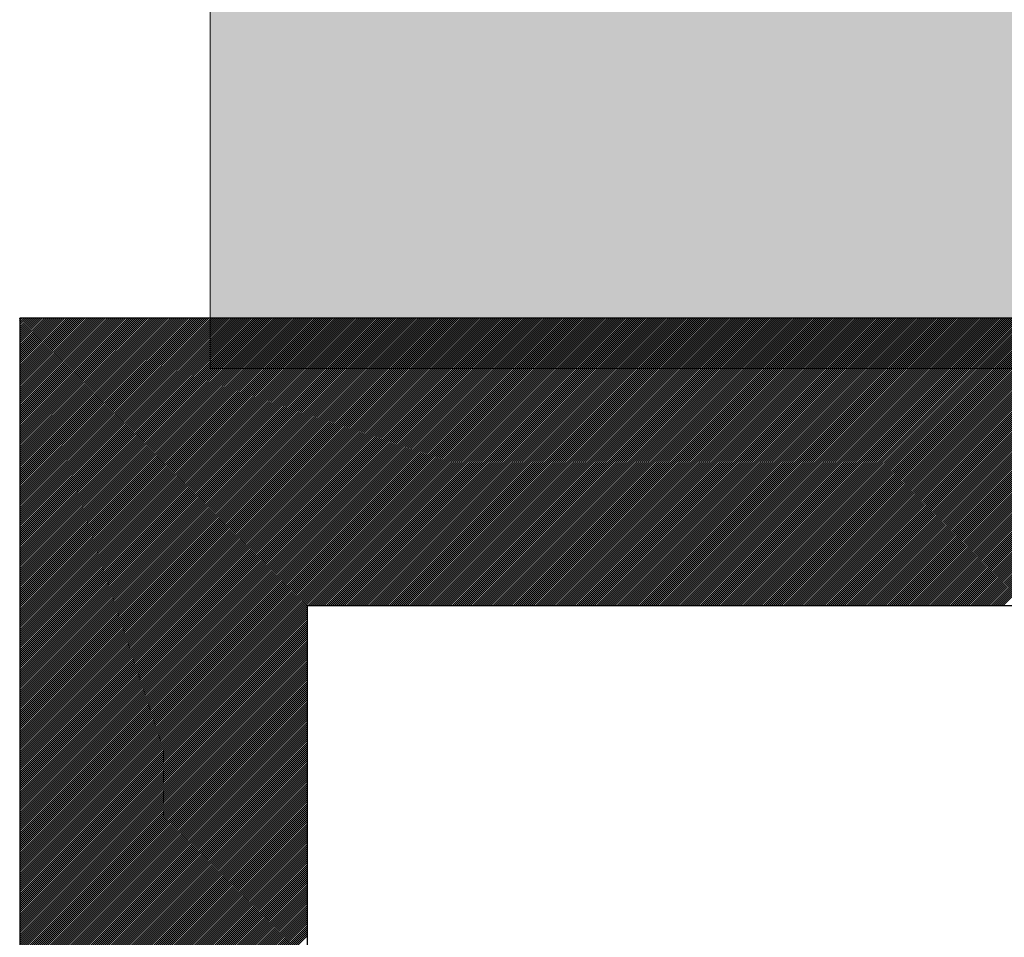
# Model space of a CAD drawing. Extents: x 3940905 to 4145695, y 925352 to 1109797.
# Tile 925 of 1056: x 4062627 to 4062713, y 1098906 to 1098985. Entities that reach past the tile are written whole.
import ezdxf

# ---------------------------------------------------------------- set-up
doc = ezdxf.new("R2010")
doc.units = 0
doc.header["$LTSCALE"] = 750
doc.header["$MEASUREMENT"] = 0
doc.layers.get('0').update_dxf_attribs({"linetype": 'CONTINUOUS', "lineweight": 0})
doc.layers.add('CKD Equipments', color=252, linetype='CONTINUOUS', lineweight=0)
doc.layers.add('COLUMN', color=1, linetype='CONTINUOUS', lineweight=9)

# ---------------------------------------------------------------- blocks, each defined once
blk = doc.blocks.new('COLUMN')
at = {"layer": 'COLUMN'}
h = blk.add_hatch(color=1, dxfattribs=at)
h.dxf.hatch_style = 1
h.paths.add_polyline_path([(2683498.959, 965771.063), (2684447.959, 965771.063), (2684447.959, 965331.063), (2683498.959, 965331.063)])
h.paths.add_polyline_path([(2684237.959, 970191.063), (2683498.959, 970191.063), (2683498.959, 969191.063), (2684237.959, 969191.063)])
h.paths.add_polyline_path([(2687442.959, 969266.063), (2687037.959, 969266.063), (2687037.959, 970031.063), (2687442.959, 970031.063)])
h.paths.add_polyline_path([(2687107.959, 972041.447), (2687643.959, 972041.447), (2687643.959, 971756.063), (2687107.959, 971756.063)])
h.paths.add_polyline_path([(2683498.959, 973491.063), (2684407.959, 973491.063), (2684407.959, 973041.063), (2683498.959, 973041.063)])
h.paths.add_polyline_path([(2683648.959, 975761.063), (2683977.959, 975761.063), (2683977.959, 975211.063), (2683648.959, 975211.063)])
h.paths.add_polyline_path([(2686977.959, 975811.063), (2687727.959, 975811.063), (2687727.959, 975476.063), (2686977.959, 975476.063)])
h.paths.add_polyline_path([(2689868.959, 975851.063), (2689027.959, 975851.063), (2689027.959, 975556.063), (2689868.959, 975556.063)])
h.paths.add_polyline_path([(2686977.959, 973346.063), (2687643.959, 973346.063), (2687643.959, 973116.063), (2686977.959, 973116.063)])
h.paths.add_polyline_path([(2683823.959, 977646.063), (2684028.959, 977646.063), (2684028.959, 977211.063), (2683823.959, 977211.063)])
h.paths.add_polyline_path([(2683823.959, 979911.063), (2684103.959, 979911.063), (2684103.959, 980241.063), (2683823.959, 980241.063)])
h.paths.add_polyline_path([(2687803.959, 979891.063), (2688003.959, 979891.063), (2688003.959, 980241.063), (2687803.959, 980241.063)])
h.paths.add_polyline_path([(2691583.959, 979836.063), (2692013.959, 979836.063), (2692013.959, 980241.063), (2691583.959, 980241.063)])
h.paths.add_polyline_path([(2691695.959, 977346.063), (2692013.959, 977346.063), (2692013.959, 976786.063), (2691695.959, 976786.063)])
h.paths.add_polyline_path([(2687442.959, 965841.063), (2686812.959, 965841.063), (2686812.959, 965401.063), (2687442.959, 965401.063)])
h.paths.add_polyline_path([(2687467.959, 963421.063), (2686702.959, 963421.063), (2686702.959, 962976.063), (2687467.959, 962976.063)])
h.paths.add_polyline_path([(2684167.959, 963191.063), (2683398.959, 963191.063), (2683398.959, 962446.063), (2684167.959, 962446.063)])
h.paths.add_polyline_path([(2684447.959, 958916.063), (2683398.959, 958916.063), (2683398.959, 959356.063), (2684447.959, 959356.063)])
h.paths.add_polyline_path([(2684447.959, 957356.063), (2683413.959, 957356.063), (2683413.959, 956916.063), (2684447.959, 956916.063)])
h.paths.add_polyline_path([(2687457.959, 957436.063), (2686707.959, 957436.063), (2686707.959, 956996.063), (2687457.959, 956996.063)])
h.paths.add_polyline_path([(2687452.959, 959516.063), (2686692.959, 959516.063), (2686692.959, 959086.063), (2687452.959, 959086.063)])
h.paths.add_polyline_path([(2683413.959, 953326.063), (2684312.959, 953326.063), (2684312.959, 953776.063), (2683413.959, 953776.063)])
h.paths.add_polyline_path([(2683293.959, 952396.063), (2683767.959, 952396.063), (2683767.959, 951976.063), (2683293.959, 951976.063)])
h.paths.add_polyline_path([(2682463.959, 977841.063), (2681833.959, 977841.063), (2681833.959, 977051.063), (2682463.959, 977051.063)])
at = {"color": 2}
blk.add_lwpolyline([(2682463.959, 977841.063), (2681833.959, 977841.063), (2681833.959, 977051.063), (2682463.959, 977051.063)], close=True, dxfattribs=at)
at = {"layer": 'COLUMN', "color": 1}
blk.add_lwpolyline([(2682463.959, 977841.063), (2681833.959, 977841.063), (2681833.959, 977051.063), (2682463.959, 977051.063)], close=True, dxfattribs=at)

msp = doc.modelspace()

# ---------------------------------------------------------------- linework, layer by layer
at = {"layer": 'CKD Equipments', "lineweight": -2, "ltscale": 0.2}
for p, q in [((4063292.188, 1098959.482), (4062627.188, 1098959.482)), ((4062627.188, 1098959.482), (4062627.188, 1098474.482)), ((4063292.188, 1098959.482), (4062627.188, 1098959.482)), ((4062627.188, 1098959.482), (4062627.188, 1098474.482)), ((4063267.188, 1098934.482), (4062652.188, 1098934.482)), ((4062652.188, 1098934.482), (4062652.188, 1098585.611))]:
    msp.add_line(p, q, dxfattribs=at)
at = {"layer": 'CKD Equipments', "color": 43, "linetype": 'Continuous', "lineweight": -2, "ltscale": 0.2}
for p, q in [((4062627.188, 1098959.46), (4062627.21, 1098959.482)), ((4062627.188, 1098959.283), (4062627.387, 1098959.482)), ((4062627.188, 1098959.107), (4062627.564, 1098959.482)), ((4062627.188, 1098958.93), (4062627.741, 1098959.482)), ((4062627.188, 1098958.753), (4062627.917, 1098959.482)), ((4062627.188, 1098958.576), (4062628.094, 1098959.482)), ((4062627.188, 1098958.4), (4062628.271, 1098959.482)), ((4062627.188, 1098958.223), (4062628.448, 1098959.482)), ((4062627.188, 1098958.046), (4062628.624, 1098959.482)), ((4062627.188, 1098957.869), (4062628.801, 1098959.482)), ((4062627.188, 1098957.692), (4062628.978, 1098959.482)), ((4062627.188, 1098957.516), (4062629.155, 1098959.482)), ((4062627.188, 1098957.339), (4062629.332, 1098959.482)), ((4062627.188, 1098957.162), (4062629.508, 1098959.482)), ((4062627.188, 1098956.985), (4062629.685, 1098959.482)), ((4062627.188, 1098956.809), (4062629.862, 1098959.482)), ((4062627.188, 1098956.632), (4062630.039, 1098959.482)), ((4062627.188, 1098956.455), (4062630.215, 1098959.482)), ((4062627.188, 1098956.278), (4062630.392, 1098959.482)), ((4062627.188, 1098956.101), (4062630.569, 1098959.482)), ((4062627.188, 1098955.925), (4062630.746, 1098959.482)), ((4062627.188, 1098955.748), (4062630.923, 1098959.482)), ((4062627.188, 1098955.571), (4062631.099, 1098959.482)), ((4062627.188, 1098955.394), (4062631.276, 1098959.482)), ((4062627.188, 1098955.218), (4062631.453, 1098959.482)), ((4062627.188, 1098955.041), (4062631.63, 1098959.482)), ((4062627.188, 1098954.864), (4062631.806, 1098959.482)), ((4062627.188, 1098954.687), (4062631.983, 1098959.482)), ((4062627.188, 1098954.51), (4062632.16, 1098959.482)), ((4062627.188, 1098954.334), (4062632.337, 1098959.482)), ((4062627.188, 1098954.157), (4062632.514, 1098959.482)), ((4062627.188, 1098953.98), (4062632.69, 1098959.482)), ((4062627.188, 1098953.803), (4062632.867, 1098959.482)), ((4062627.188, 1098953.627), (4062633.044, 1098959.482)), ((4062627.188, 1098953.45), (4062633.221, 1098959.482)), ((4062627.188, 1098953.273), (4062633.397, 1098959.482)), ((4062627.188, 1098953.096), (4062633.574, 1098959.482)), ((4062627.188, 1098952.919), (4062633.751, 1098959.482)), ((4062627.188, 1098952.743), (4062633.928, 1098959.482)), ((4062627.188, 1098952.566), (4062634.105, 1098959.482)), ((4062627.188, 1098952.389), (4062634.281, 1098959.482)), ((4062627.188, 1098952.212), (4062634.458, 1098959.482)), ((4062627.188, 1098952.036), (4062634.635, 1098959.482)), ((4062627.188, 1098951.859), (4062634.812, 1098959.482)), ((4062627.188, 1098951.682), (4062634.988, 1098959.482)), ((4062627.188, 1098951.505), (4062635.165, 1098959.482)), ((4062627.188, 1098951.329), (4062635.342, 1098959.482)), ((4062627.188, 1098951.152), (4062635.519, 1098959.482)), ((4062627.188, 1098950.975), (4062635.696, 1098959.482)), ((4062627.188, 1098950.798), (4062635.872, 1098959.482)), ((4062627.188, 1098950.621), (4062636.049, 1098959.482)), ((4062627.188, 1098950.445), (4062636.226, 1098959.482)), ((4062627.188, 1098950.268), (4062636.403, 1098959.482)), ((4062627.188, 1098950.091), (4062636.579, 1098959.482)), ((4062627.188, 1098949.914), (4062636.756, 1098959.482)), ((4062627.188, 1098949.738), (4062636.933, 1098959.482)), ((4062627.188, 1098949.561), (4062637.11, 1098959.482)), ((4062627.188, 1098949.384), (4062637.287, 1098959.482)), ((4062627.188, 1098949.207), (4062637.463, 1098959.482)), ((4062627.188, 1098949.03), (4062637.64, 1098959.482)), ((4062627.188, 1098948.854), (4062637.817, 1098959.482)), ((4062627.188, 1098948.677), (4062637.994, 1098959.482)), ((4062627.188, 1098948.5), (4062638.17, 1098959.482)), ((4062627.188, 1098948.323), (4062638.347, 1098959.482)), ((4062627.188, 1098948.147), (4062638.524, 1098959.482)), ((4062627.188, 1098947.97), (4062638.701, 1098959.482)), ((4062627.188, 1098947.793), (4062638.878, 1098959.482)), ((4062627.188, 1098947.616), (4062639.054, 1098959.482)), ((4062627.188, 1098947.439), (4062639.231, 1098959.482)), ((4062627.188, 1098947.263), (4062639.408, 1098959.482)), ((4062627.188, 1098947.086), (4062639.585, 1098959.482)), ((4062627.188, 1098946.909), (4062639.761, 1098959.482)), ((4062627.188, 1098946.732), (4062639.938, 1098959.482)), ((4062627.188, 1098946.556), (4062640.115, 1098959.482)), ((4062627.188, 1098946.379), (4062640.292, 1098959.482)), ((4062627.188, 1098946.202), (4062640.469, 1098959.482)), ((4062627.188, 1098946.025), (4062640.645, 1098959.482)), ((4062627.188, 1098945.848), (4062640.822, 1098959.482)), ((4062627.188, 1098945.672), (4062640.999, 1098959.482)), ((4062627.188, 1098945.495), (4062641.176, 1098959.482)), ((4062627.188, 1098945.318), (4062641.352, 1098959.482)), ((4062627.188, 1098945.141), (4062641.529, 1098959.482)), ((4062627.188, 1098944.965), (4062641.706, 1098959.482)), ((4062627.188, 1098944.788), (4062641.883, 1098959.482)), ((4062627.188, 1098944.611), (4062642.06, 1098959.482)), ((4062627.188, 1098944.434), (4062642.236, 1098959.482)), ((4062627.188, 1098944.257), (4062642.413, 1098959.482)), ((4062627.188, 1098944.081), (4062642.59, 1098959.482)), ((4062627.188, 1098943.904), (4062642.767, 1098959.482)), ((4062627.188, 1098943.727), (4062642.943, 1098959.482)), ((4062627.188, 1098943.55), (4062643.12, 1098959.482)), ((4062627.188, 1098943.374), (4062643.297, 1098959.482)), ((4062627.188, 1098943.197), (4062643.474, 1098959.482)), ((4062627.188, 1098943.02), (4062643.651, 1098959.482)), ((4062627.188, 1098942.843), (4062643.827, 1098959.482)), ((4062627.188, 1098942.666), (4062644.004, 1098959.482)), ((4062627.188, 1098942.49), (4062644.181, 1098959.482)), ((4062627.188, 1098942.313), (4062644.358, 1098959.482)), ((4062627.188, 1098942.136), (4062644.534, 1098959.482)), ((4062627.188, 1098941.959), (4062644.711, 1098959.482)), ((4062627.188, 1098941.783), (4062644.888, 1098959.482)), ((4062627.188, 1098941.606), (4062645.065, 1098959.482)), ((4062627.188, 1098941.429), (4062645.241, 1098959.482)), ((4062627.188, 1098941.252), (4062645.418, 1098959.482)), ((4062627.188, 1098941.075), (4062645.595, 1098959.482)), ((4062627.188, 1098940.899), (4062645.772, 1098959.482)), ((4062627.188, 1098940.722), (4062645.949, 1098959.482)), ((4062627.188, 1098940.545), (4062646.125, 1098959.482)), ((4062627.188, 1098940.368), (4062646.302, 1098959.482)), ((4062627.188, 1098940.192), (4062646.479, 1098959.482)), ((4062627.188, 1098940.015), (4062646.656, 1098959.482)), ((4062627.188, 1098939.838), (4062646.832, 1098959.482)), ((4062627.188, 1098939.661), (4062647.009, 1098959.482)), ((4062627.188, 1098939.484), (4062647.186, 1098959.482)), ((4062627.188, 1098939.308), (4062647.363, 1098959.482)), ((4062627.188, 1098939.131), (4062647.54, 1098959.482)), ((4062627.188, 1098938.954), (4062647.716, 1098959.482)), ((4062627.188, 1098938.777), (4062647.893, 1098959.482)), ((4062627.188, 1098938.601), (4062648.07, 1098959.482)), ((4062627.188, 1098938.424), (4062648.247, 1098959.482)), ((4062627.188, 1098938.247), (4062648.423, 1098959.482)), ((4062627.188, 1098938.07), (4062648.6, 1098959.482)), ((4062627.188, 1098937.893), (4062648.777, 1098959.482)), ((4062627.188, 1098937.717), (4062648.954, 1098959.482)), ((4062627.188, 1098937.54), (4062649.131, 1098959.482)), ((4062627.188, 1098937.363), (4062649.307, 1098959.482)), ((4062627.188, 1098937.186), (4062649.484, 1098959.482)), ((4062627.188, 1098937.01), (4062649.661, 1098959.482)), ((4062627.188, 1098936.833), (4062649.838, 1098959.482)), ((4062627.188, 1098936.656), (4062650.014, 1098959.482)), ((4062627.188, 1098936.479), (4062650.191, 1098959.482)), ((4062627.188, 1098936.302), (4062650.368, 1098959.482)), ((4062627.188, 1098936.126), (4062650.545, 1098959.482)), ((4062627.188, 1098935.949), (4062650.722, 1098959.482)), ((4062627.188, 1098935.772), (4062650.898, 1098959.482)), ((4062627.188, 1098935.595), (4062651.075, 1098959.482)), ((4062627.188, 1098935.419), (4062651.252, 1098959.482)), ((4062627.188, 1098935.242), (4062651.429, 1098959.482)), ((4062627.188, 1098935.065), (4062651.605, 1098959.482)), ((4062627.188, 1098934.888), (4062651.782, 1098959.482)), ((4062627.188, 1098934.711), (4062651.959, 1098959.482)), ((4062627.188, 1098934.535), (4062652.136, 1098959.482)), ((4062627.188, 1098934.358), (4062652.313, 1098959.482)), ((4062627.188, 1098934.181), (4062652.489, 1098959.482)), ((4062627.188, 1098934.004), (4062652.666, 1098959.482)), ((4062627.188, 1098933.828), (4062652.843, 1098959.482)), ((4062627.188, 1098933.651), (4062653.02, 1098959.482)), ((4062627.188, 1098933.474), (4062653.196, 1098959.482)), ((4062627.188, 1098933.297), (4062653.373, 1098959.482)), ((4062627.188, 1098933.121), (4062653.55, 1098959.482)), ((4062627.188, 1098932.944), (4062653.727, 1098959.482)), ((4062627.188, 1098932.767), (4062653.904, 1098959.482)), ((4062627.188, 1098932.59), (4062654.08, 1098959.482)), ((4062627.188, 1098932.413), (4062654.257, 1098959.482)), ((4062627.188, 1098932.237), (4062654.434, 1098959.482)), ((4062627.188, 1098932.06), (4062654.611, 1098959.482)), ((4062627.188, 1098931.883), (4062654.787, 1098959.482)), ((4062627.188, 1098931.706), (4062654.964, 1098959.482)), ((4062627.188, 1098931.53), (4062655.141, 1098959.482)), ((4062627.188, 1098931.353), (4062655.318, 1098959.482)), ((4062627.188, 1098931.176), (4062655.495, 1098959.482)), ((4062627.188, 1098930.999), (4062655.671, 1098959.482)), ((4062627.188, 1098930.822), (4062655.848, 1098959.482)), ((4062627.188, 1098930.646), (4062656.025, 1098959.482)), ((4062627.188, 1098930.469), (4062656.202, 1098959.482)), ((4062627.188, 1098930.292), (4062656.378, 1098959.482)), ((4062627.188, 1098930.115), (4062656.555, 1098959.482)), ((4062627.188, 1098929.939), (4062656.732, 1098959.482)), ((4062627.188, 1098929.762), (4062656.909, 1098959.482)), ((4062627.188, 1098929.585), (4062657.086, 1098959.482)), ((4062627.188, 1098929.408), (4062657.262, 1098959.482)), ((4062627.188, 1098929.231), (4062657.439, 1098959.482)), ((4062627.188, 1098929.055), (4062657.616, 1098959.482)), ((4062627.188, 1098928.878), (4062657.793, 1098959.482)), ((4062627.188, 1098928.701), (4062657.969, 1098959.482)), ((4062627.188, 1098928.524), (4062658.146, 1098959.482)), ((4062627.188, 1098928.348), (4062658.323, 1098959.482)), ((4062627.188, 1098928.171), (4062658.5, 1098959.482)), ((4062627.188, 1098927.994), (4062658.677, 1098959.482)), ((4062627.188, 1098927.817), (4062658.853, 1098959.482)), ((4062627.188, 1098927.64), (4062659.03, 1098959.482)), ((4062627.188, 1098927.464), (4062659.207, 1098959.482)), ((4062627.188, 1098927.287), (4062659.384, 1098959.482)), ((4062627.188, 1098927.11), (4062659.56, 1098959.482)), ((4062627.188, 1098926.933), (4062659.737, 1098959.482)), ((4062627.188, 1098926.757), (4062659.914, 1098959.482)), ((4062627.188, 1098926.58), (4062660.091, 1098959.482)), ((4062627.188, 1098926.403), (4062660.268, 1098959.482)), ((4062627.188, 1098926.226), (4062660.444, 1098959.482)), ((4062627.188, 1098926.049), (4062660.621, 1098959.482)), ((4062627.188, 1098925.873), (4062660.798, 1098959.482)), ((4062627.188, 1098925.696), (4062660.975, 1098959.482)), ((4062627.188, 1098925.519), (4062661.151, 1098959.482)), ((4062627.188, 1098925.342), (4062661.328, 1098959.482)), ((4062627.188, 1098925.166), (4062661.505, 1098959.482)), ((4062627.188, 1098924.989), (4062661.682, 1098959.482)), ((4062627.188, 1098924.812), (4062661.859, 1098959.482)), ((4062627.188, 1098924.635), (4062662.035, 1098959.482)), ((4062627.188, 1098924.458), (4062662.212, 1098959.482)), ((4062627.188, 1098924.282), (4062662.389, 1098959.482)), ((4062627.188, 1098924.105), (4062662.566, 1098959.482)), ((4062627.188, 1098923.928), (4062662.742, 1098959.482)), ((4062627.188, 1098923.751), (4062662.919, 1098959.482)), ((4062627.188, 1098923.575), (4062663.096, 1098959.482)), ((4062627.188, 1098923.398), (4062663.273, 1098959.482)), ((4062627.188, 1098923.221), (4062663.449, 1098959.482)), ((4062627.188, 1098923.044), (4062663.626, 1098959.482)), ((4062627.188, 1098922.867), (4062663.803, 1098959.482)), ((4062627.188, 1098922.691), (4062663.98, 1098959.482)), ((4062627.188, 1098922.514), (4062664.157, 1098959.482)), ((4062627.188, 1098922.337), (4062664.333, 1098959.482)), ((4062627.188, 1098922.16), (4062664.51, 1098959.482)), ((4062627.188, 1098921.984), (4062664.687, 1098959.482)), ((4062627.188, 1098921.807), (4062664.864, 1098959.482)), ((4062627.188, 1098921.63), (4062665.04, 1098959.482)), ((4062627.188, 1098921.453), (4062665.217, 1098959.482)), ((4062627.188, 1098921.276), (4062665.394, 1098959.482)), ((4062627.188, 1098921.1), (4062665.571, 1098959.482)), ((4062627.188, 1098920.923), (4062665.748, 1098959.482)), ((4062627.188, 1098920.746), (4062665.924, 1098959.482)), ((4062627.188, 1098920.569), (4062666.101, 1098959.482)), ((4062627.188, 1098920.393), (4062666.278, 1098959.482)), ((4062627.188, 1098920.216), (4062666.455, 1098959.482)), ((4062627.188, 1098920.039), (4062666.631, 1098959.482)), ((4062627.188, 1098919.862), (4062666.808, 1098959.482)), ((4062627.188, 1098919.685), (4062666.985, 1098959.482)), ((4062627.188, 1098919.509), (4062667.162, 1098959.482)), ((4062627.188, 1098919.332), (4062667.339, 1098959.482)), ((4062627.188, 1098919.155), (4062667.515, 1098959.482)), ((4062627.188, 1098918.978), (4062667.692, 1098959.482)), ((4062627.188, 1098918.802), (4062667.869, 1098959.482)), ((4062627.188, 1098918.625), (4062668.046, 1098959.482)), ((4062627.188, 1098918.448), (4062668.222, 1098959.482)), ((4062627.188, 1098918.271), (4062668.399, 1098959.482)), ((4062627.188, 1098918.094), (4062668.576, 1098959.482)), ((4062627.188, 1098917.918), (4062668.753, 1098959.482)), ((4062627.188, 1098917.741), (4062668.93, 1098959.482)), ((4062627.188, 1098917.564), (4062669.106, 1098959.482)), ((4062627.188, 1098917.387), (4062669.283, 1098959.482)), ((4062627.188, 1098917.211), (4062669.46, 1098959.482)), ((4062627.188, 1098917.034), (4062669.637, 1098959.482)), ((4062627.188, 1098916.857), (4062669.813, 1098959.482)), ((4062627.188, 1098916.68), (4062669.99, 1098959.482)), ((4062627.188, 1098916.503), (4062670.167, 1098959.482)), ((4062627.188, 1098916.327), (4062670.344, 1098959.482)), ((4062627.188, 1098916.15), (4062670.521, 1098959.482)), ((4062627.188, 1098915.973), (4062670.697, 1098959.482)), ((4062627.188, 1098915.796), (4062670.874, 1098959.482)), ((4062627.188, 1098915.62), (4062671.051, 1098959.482)), ((4062627.188, 1098915.443), (4062671.228, 1098959.482)), ((4062627.188, 1098915.266), (4062671.404, 1098959.482)), ((4062627.188, 1098915.089), (4062671.581, 1098959.482)), ((4062627.188, 1098914.913), (4062671.758, 1098959.482)), ((4062627.188, 1098914.736), (4062671.935, 1098959.482)), ((4062627.188, 1098914.559), (4062672.112, 1098959.482)), ((4062627.188, 1098914.382), (4062672.288, 1098959.482)), ((4062627.188, 1098914.205), (4062672.465, 1098959.482)), ((4062627.188, 1098914.029), (4062672.642, 1098959.482)), ((4062627.188, 1098913.852), (4062672.819, 1098959.482)), ((4062627.188, 1098913.675), (4062672.995, 1098959.482)), ((4062627.188, 1098913.498), (4062673.172, 1098959.482)), ((4062627.188, 1098913.322), (4062673.349, 1098959.482)), ((4062627.188, 1098913.145), (4062673.526, 1098959.482)), ((4062627.188, 1098912.968), (4062673.703, 1098959.482)), ((4062627.188, 1098912.791), (4062673.879, 1098959.482)), ((4062627.188, 1098912.614), (4062674.056, 1098959.482)), ((4062627.188, 1098912.438), (4062674.233, 1098959.482)), ((4062627.188, 1098912.261), (4062674.41, 1098959.482)), ((4062627.188, 1098912.084), (4062674.586, 1098959.482)), ((4062627.188, 1098911.907), (4062674.763, 1098959.482)), ((4062627.188, 1098911.731), (4062674.94, 1098959.482)), ((4062627.188, 1098911.554), (4062675.117, 1098959.482)), ((4062627.188, 1098911.377), (4062675.294, 1098959.482)), ((4062627.188, 1098911.2), (4062675.47, 1098959.482)), ((4062627.188, 1098911.023), (4062675.647, 1098959.482)), ((4062627.188, 1098910.847), (4062675.824, 1098959.482)), ((4062627.188, 1098910.67), (4062676.001, 1098959.482)), ((4062627.188, 1098910.493), (4062676.177, 1098959.482)), ((4062627.188, 1098910.316), (4062676.354, 1098959.482)), ((4062627.188, 1098910.14), (4062676.531, 1098959.482)), ((4062627.188, 1098909.963), (4062676.708, 1098959.482)), ((4062627.188, 1098909.786), (4062676.885, 1098959.482)), ((4062627.188, 1098909.609), (4062677.061, 1098959.482)), ((4062652.238, 1098934.482), (4062677.238, 1098959.482)), ((4062652.415, 1098934.482), (4062677.415, 1098959.482)), ((4062652.592, 1098934.482), (4062677.592, 1098959.482)), ((4062652.768, 1098934.482), (4062677.768, 1098959.482)), ((4062652.945, 1098934.482), (4062677.945, 1098959.482)), ((4062653.122, 1098934.482), (4062678.122, 1098959.482)), ((4062653.299, 1098934.482), (4062678.299, 1098959.482)), ((4062653.476, 1098934.482), (4062678.476, 1098959.482)), ((4062653.652, 1098934.482), (4062678.652, 1098959.482)), ((4062653.829, 1098934.482), (4062678.829, 1098959.482)), ((4062654.006, 1098934.482), (4062679.006, 1098959.482)), ((4062654.183, 1098934.482), (4062679.183, 1098959.482)), ((4062654.359, 1098934.482), (4062679.359, 1098959.482)), ((4062654.536, 1098934.482), (4062679.536, 1098959.482)), ((4062654.713, 1098934.482), (4062679.713, 1098959.482)), ((4062654.89, 1098934.482), (4062679.89, 1098959.482)), ((4062655.067, 1098934.482), (4062680.067, 1098959.482)), ((4062655.243, 1098934.482), (4062680.243, 1098959.482)), ((4062655.42, 1098934.482), (4062680.42, 1098959.482)), ((4062655.597, 1098934.482), (4062680.597, 1098959.482)), ((4062655.774, 1098934.482), (4062680.774, 1098959.482)), ((4062655.95, 1098934.482), (4062680.95, 1098959.482)), ((4062656.127, 1098934.482), (4062681.127, 1098959.482)), ((4062656.304, 1098934.482), (4062681.304, 1098959.482)), ((4062656.481, 1098934.482), (4062681.481, 1098959.482)), ((4062656.657, 1098934.482), (4062681.657, 1098959.482)), ((4062656.834, 1098934.482), (4062681.834, 1098959.482)), ((4062657.011, 1098934.482), (4062682.011, 1098959.482)), ((4062657.188, 1098934.482), (4062682.188, 1098959.482)), ((4062657.365, 1098934.482), (4062682.365, 1098959.482)), ((4062657.541, 1098934.482), (4062682.541, 1098959.482)), ((4062657.718, 1098934.482), (4062682.718, 1098959.482)), ((4062657.895, 1098934.482), (4062682.895, 1098959.482)), ((4062658.072, 1098934.482), (4062683.072, 1098959.482)), ((4062658.248, 1098934.482), (4062683.248, 1098959.482)), ((4062658.425, 1098934.482), (4062683.425, 1098959.482)), ((4062658.602, 1098934.482), (4062683.602, 1098959.482)), ((4062658.779, 1098934.482), (4062683.779, 1098959.482)), ((4062658.956, 1098934.482), (4062683.956, 1098959.482)), ((4062659.132, 1098934.482), (4062684.132, 1098959.482)), ((4062659.309, 1098934.482), (4062684.309, 1098959.482)), ((4062659.486, 1098934.482), (4062684.486, 1098959.482)), ((4062659.663, 1098934.482), (4062684.663, 1098959.482)), ((4062659.839, 1098934.482), (4062684.839, 1098959.482)), ((4062660.016, 1098934.482), (4062685.016, 1098959.482)), ((4062660.193, 1098934.482), (4062685.193, 1098959.482)), ((4062660.37, 1098934.482), (4062685.37, 1098959.482)), ((4062660.547, 1098934.482), (4062685.547, 1098959.482)), ((4062660.723, 1098934.482), (4062685.723, 1098959.482)), ((4062660.9, 1098934.482), (4062685.9, 1098959.482)), ((4062661.077, 1098934.482), (4062686.077, 1098959.482)), ((4062661.254, 1098934.482), (4062686.254, 1098959.482)), ((4062661.43, 1098934.482), (4062686.43, 1098959.482)), ((4062661.607, 1098934.482), (4062686.607, 1098959.482)), ((4062661.784, 1098934.482), (4062686.784, 1098959.482)), ((4062661.961, 1098934.482), (4062686.961, 1098959.482)), ((4062662.138, 1098934.482), (4062687.138, 1098959.482)), ((4062662.314, 1098934.482), (4062687.314, 1098959.482)), ((4062662.491, 1098934.482), (4062687.491, 1098959.482)), ((4062662.668, 1098934.482), (4062687.668, 1098959.482)), ((4062662.845, 1098934.482), (4062687.845, 1098959.482)), ((4062663.021, 1098934.482), (4062688.021, 1098959.482)), ((4062663.198, 1098934.482), (4062688.198, 1098959.482)), ((4062663.375, 1098934.482), (4062688.375, 1098959.482)), ((4062663.552, 1098934.482), (4062688.552, 1098959.482)), ((4062663.729, 1098934.482), (4062688.729, 1098959.482)), ((4062663.905, 1098934.482), (4062688.905, 1098959.482)), ((4062664.082, 1098934.482), (4062689.082, 1098959.482)), ((4062664.259, 1098934.482), (4062689.259, 1098959.482)), ((4062664.436, 1098934.482), (4062689.436, 1098959.482)), ((4062664.612, 1098934.482), (4062689.612, 1098959.482)), ((4062664.789, 1098934.482), (4062689.789, 1098959.482)), ((4062664.966, 1098934.482), (4062689.966, 1098959.482)), ((4062665.143, 1098934.482), (4062690.143, 1098959.482)), ((4062665.32, 1098934.482), (4062690.32, 1098959.482)), ((4062665.496, 1098934.482), (4062690.496, 1098959.482)), ((4062665.673, 1098934.482), (4062690.673, 1098959.482)), ((4062665.85, 1098934.482), (4062690.85, 1098959.482)), ((4062666.027, 1098934.482), (4062691.027, 1098959.482)), ((4062666.203, 1098934.482), (4062691.203, 1098959.482)), ((4062666.38, 1098934.482), (4062691.38, 1098959.482)), ((4062666.557, 1098934.482), (4062691.557, 1098959.482)), ((4062666.734, 1098934.482), (4062691.734, 1098959.482)), ((4062666.911, 1098934.482), (4062691.911, 1098959.482)), ((4062667.087, 1098934.482), (4062692.087, 1098959.482)), ((4062667.264, 1098934.482), (4062692.264, 1098959.482)), ((4062667.441, 1098934.482), (4062692.441, 1098959.482)), ((4062667.618, 1098934.482), (4062692.618, 1098959.482)), ((4062667.794, 1098934.482), (4062692.794, 1098959.482)), ((4062667.971, 1098934.482), (4062692.971, 1098959.482)), ((4062668.148, 1098934.482), (4062693.148, 1098959.482)), ((4062668.325, 1098934.482), (4062693.325, 1098959.482)), ((4062668.502, 1098934.482), (4062693.502, 1098959.482)), ((4062668.678, 1098934.482), (4062693.678, 1098959.482)), ((4062668.855, 1098934.482), (4062693.855, 1098959.482)), ((4062669.032, 1098934.482), (4062694.032, 1098959.482)), ((4062669.209, 1098934.482), (4062694.209, 1098959.482)), ((4062669.385, 1098934.482), (4062694.385, 1098959.482)), ((4062669.562, 1098934.482), (4062694.562, 1098959.482)), ((4062669.739, 1098934.482), (4062694.739, 1098959.482)), ((4062669.916, 1098934.482), (4062694.916, 1098959.482)), ((4062670.093, 1098934.482), (4062695.093, 1098959.482)), ((4062670.269, 1098934.482), (4062695.269, 1098959.482)), ((4062670.446, 1098934.482), (4062695.446, 1098959.482)), ((4062670.623, 1098934.482), (4062695.623, 1098959.482)), ((4062670.8, 1098934.482), (4062695.8, 1098959.482)), ((4062670.976, 1098934.482), (4062695.976, 1098959.482)), ((4062671.153, 1098934.482), (4062696.153, 1098959.482)), ((4062671.33, 1098934.482), (4062696.33, 1098959.482)), ((4062671.507, 1098934.482), (4062696.507, 1098959.482)), ((4062671.684, 1098934.482), (4062696.684, 1098959.482)), ((4062671.86, 1098934.482), (4062696.86, 1098959.482)), ((4062672.037, 1098934.482), (4062697.037, 1098959.482)), ((4062672.214, 1098934.482), (4062697.214, 1098959.482)), ((4062672.391, 1098934.482), (4062697.391, 1098959.482)), ((4062672.567, 1098934.482), (4062697.567, 1098959.482)), ((4062672.744, 1098934.482), (4062697.744, 1098959.482)), ((4062672.921, 1098934.482), (4062697.921, 1098959.482)), ((4062673.098, 1098934.482), (4062698.098, 1098959.482)), ((4062673.275, 1098934.482), (4062698.275, 1098959.482)), ((4062673.451, 1098934.482), (4062698.451, 1098959.482)), ((4062673.628, 1098934.482), (4062698.628, 1098959.482)), ((4062673.805, 1098934.482), (4062698.805, 1098959.482)), ((4062673.982, 1098934.482), (4062698.982, 1098959.482)), ((4062674.158, 1098934.482), (4062699.158, 1098959.482)), ((4062674.335, 1098934.482), (4062699.335, 1098959.482)), ((4062674.512, 1098934.482), (4062699.512, 1098959.482)), ((4062674.689, 1098934.482), (4062699.689, 1098959.482)), ((4062674.865, 1098934.482), (4062699.865, 1098959.482)), ((4062675.042, 1098934.482), (4062700.042, 1098959.482)), ((4062675.219, 1098934.482), (4062700.219, 1098959.482)), ((4062675.396, 1098934.482), (4062700.396, 1098959.482)), ((4062675.573, 1098934.482), (4062700.573, 1098959.482)), ((4062675.749, 1098934.482), (4062700.749, 1098959.482)), ((4062675.926, 1098934.482), (4062700.926, 1098959.482)), ((4062676.103, 1098934.482), (4062701.103, 1098959.482)), ((4062676.28, 1098934.482), (4062701.28, 1098959.482)), ((4062676.456, 1098934.482), (4062701.456, 1098959.482)), ((4062676.633, 1098934.482), (4062701.633, 1098959.482)), ((4062676.81, 1098934.482), (4062701.81, 1098959.482)), ((4062676.987, 1098934.482), (4062701.987, 1098959.482)), ((4062677.164, 1098934.482), (4062702.164, 1098959.482)), ((4062677.34, 1098934.482), (4062702.34, 1098959.482)), ((4062677.517, 1098934.482), (4062702.517, 1098959.482)), ((4062677.694, 1098934.482), (4062702.694, 1098959.482)), ((4062677.871, 1098934.482), (4062702.871, 1098959.482)), ((4062678.047, 1098934.482), (4062703.047, 1098959.482)), ((4062678.224, 1098934.482), (4062703.224, 1098959.482)), ((4062678.401, 1098934.482), (4062703.401, 1098959.482)), ((4062678.578, 1098934.482), (4062703.578, 1098959.482)), ((4062678.755, 1098934.482), (4062703.755, 1098959.482)), ((4062678.931, 1098934.482), (4062703.931, 1098959.482)), ((4062679.108, 1098934.482), (4062704.108, 1098959.482)), ((4062679.285, 1098934.482), (4062704.285, 1098959.482)), ((4062679.462, 1098934.482), (4062704.462, 1098959.482)), ((4062679.638, 1098934.482), (4062704.638, 1098959.482)), ((4062679.815, 1098934.482), (4062704.815, 1098959.482)), ((4062679.992, 1098934.482), (4062704.992, 1098959.482)), ((4062680.169, 1098934.482), (4062705.169, 1098959.482)), ((4062680.346, 1098934.482), (4062705.346, 1098959.482)), ((4062680.522, 1098934.482), (4062705.522, 1098959.482)), ((4062680.699, 1098934.482), (4062705.699, 1098959.482)), ((4062680.876, 1098934.482), (4062705.876, 1098959.482)), ((4062681.053, 1098934.482), (4062706.053, 1098959.482)), ((4062681.229, 1098934.482), (4062706.229, 1098959.482)), ((4062681.406, 1098934.482), (4062706.406, 1098959.482)), ((4062681.583, 1098934.482), (4062706.583, 1098959.482)), ((4062681.76, 1098934.482), (4062706.76, 1098959.482)), ((4062681.937, 1098934.482), (4062706.937, 1098959.482)), ((4062682.113, 1098934.482), (4062707.113, 1098959.482)), ((4062682.29, 1098934.482), (4062707.29, 1098959.482)), ((4062682.467, 1098934.482), (4062707.467, 1098959.482)), ((4062682.644, 1098934.482), (4062707.644, 1098959.482)), ((4062682.82, 1098934.482), (4062707.82, 1098959.482)), ((4062682.997, 1098934.482), (4062707.997, 1098959.482)), ((4062683.174, 1098934.482), (4062708.174, 1098959.482)), ((4062683.351, 1098934.482), (4062708.351, 1098959.482)), ((4062683.528, 1098934.482), (4062708.528, 1098959.482)), ((4062683.704, 1098934.482), (4062708.704, 1098959.482)), ((4062683.881, 1098934.482), (4062708.881, 1098959.482)), ((4062684.058, 1098934.482), (4062709.058, 1098959.482)), ((4062684.235, 1098934.482), (4062709.235, 1098959.482)), ((4062684.411, 1098934.482), (4062709.411, 1098959.482)), ((4062684.588, 1098934.482), (4062709.588, 1098959.482)), ((4062684.765, 1098934.482), (4062709.765, 1098959.482)), ((4062684.942, 1098934.482), (4062709.942, 1098959.482)), ((4062685.119, 1098934.482), (4062710.119, 1098959.482)), ((4062685.295, 1098934.482), (4062710.295, 1098959.482)), ((4062685.472, 1098934.482), (4062710.472, 1098959.482)), ((4062685.649, 1098934.482), (4062710.649, 1098959.482)), ((4062685.826, 1098934.482), (4062710.826, 1098959.482)), ((4062686.002, 1098934.482), (4062711.002, 1098959.482)), ((4062686.179, 1098934.482), (4062711.179, 1098959.482)), ((4062686.356, 1098934.482), (4062711.356, 1098959.482)), ((4062686.533, 1098934.482), (4062711.533, 1098959.482)), ((4062686.71, 1098934.482), (4062711.71, 1098959.482)), ((4062686.886, 1098934.482), (4062711.886, 1098959.482)), ((4062687.063, 1098934.482), (4062712.063, 1098959.482)), ((4062687.24, 1098934.482), (4062712.24, 1098959.482)), ((4062687.417, 1098934.482), (4062712.417, 1098959.482)), ((4062687.593, 1098934.482), (4062712.593, 1098959.482)), ((4062687.77, 1098934.482), (4062712.77, 1098959.482)), ((4062687.947, 1098934.482), (4062712.947, 1098959.482)), ((4062688.124, 1098934.482), (4062713.124, 1098959.482)), ((4062688.301, 1098934.482), (4062713.301, 1098959.482)), ((4062688.477, 1098934.482), (4062713.477, 1098959.482)), ((4062688.654, 1098934.482), (4062713.654, 1098959.482)), ((4062688.831, 1098934.482), (4062713.831, 1098959.482)), ((4062689.008, 1098934.482), (4062714.008, 1098959.482)), ((4062689.184, 1098934.482), (4062714.184, 1098959.482)), ((4062689.361, 1098934.482), (4062714.361, 1098959.482)), ((4062689.538, 1098934.482), (4062714.538, 1098959.482)), ((4062689.715, 1098934.482), (4062714.715, 1098959.482)), ((4062689.892, 1098934.482), (4062714.892, 1098959.482)), ((4062690.068, 1098934.482), (4062715.068, 1098959.482)), ((4062690.245, 1098934.482), (4062715.245, 1098959.482)), ((4062690.422, 1098934.482), (4062715.422, 1098959.482)), ((4062690.599, 1098934.482), (4062715.599, 1098959.482)), ((4062690.775, 1098934.482), (4062715.775, 1098959.482)), ((4062690.952, 1098934.482), (4062715.952, 1098959.482)), ((4062691.129, 1098934.482), (4062716.129, 1098959.482)), ((4062691.306, 1098934.482), (4062716.306, 1098959.482)), ((4062691.483, 1098934.482), (4062716.483, 1098959.482)), ((4062691.659, 1098934.482), (4062716.659, 1098959.482)), ((4062691.836, 1098934.482), (4062716.836, 1098959.482)), ((4062692.013, 1098934.482), (4062717.013, 1098959.482)), ((4062692.19, 1098934.482), (4062717.19, 1098959.482)), ((4062692.366, 1098934.482), (4062717.366, 1098959.482)), ((4062692.543, 1098934.482), (4062717.543, 1098959.482)), ((4062692.72, 1098934.482), (4062717.72, 1098959.482)), ((4062692.897, 1098934.482), (4062717.897, 1098959.482)), ((4062693.073, 1098934.482), (4062718.073, 1098959.482)), ((4062693.25, 1098934.482), (4062718.25, 1098959.482)), ((4062693.427, 1098934.482), (4062718.427, 1098959.482)), ((4062693.604, 1098934.482), (4062718.604, 1098959.482)), ((4062693.781, 1098934.482), (4062718.781, 1098959.482)), ((4062693.957, 1098934.482), (4062718.957, 1098959.482)), ((4062694.134, 1098934.482), (4062719.134, 1098959.482)), ((4062694.311, 1098934.482), (4062719.311, 1098959.482)), ((4062694.488, 1098934.482), (4062719.488, 1098959.482)), ((4062694.664, 1098934.482), (4062719.664, 1098959.482)), ((4062694.841, 1098934.482), (4062719.841, 1098959.482)), ((4062695.018, 1098934.482), (4062720.018, 1098959.482)), ((4062695.195, 1098934.482), (4062720.195, 1098959.482)), ((4062695.372, 1098934.482), (4062720.372, 1098959.482)), ((4062695.548, 1098934.482), (4062720.548, 1098959.482)), ((4062695.725, 1098934.482), (4062720.725, 1098959.482)), ((4062695.902, 1098934.482), (4062720.902, 1098959.482)), ((4062696.079, 1098934.482), (4062721.079, 1098959.482)), ((4062696.255, 1098934.482), (4062721.255, 1098959.482)), ((4062696.432, 1098934.482), (4062721.432, 1098959.482)), ((4062696.609, 1098934.482), (4062721.609, 1098959.482)), ((4062696.786, 1098934.482), (4062721.786, 1098959.482)), ((4062696.963, 1098934.482), (4062721.963, 1098959.482)), ((4062697.139, 1098934.482), (4062722.139, 1098959.482)), ((4062697.316, 1098934.482), (4062722.316, 1098959.482)), ((4062697.493, 1098934.482), (4062722.493, 1098959.482)), ((4062697.67, 1098934.482), (4062722.67, 1098959.482)), ((4062697.846, 1098934.482), (4062722.846, 1098959.482)), ((4062698.023, 1098934.482), (4062723.023, 1098959.482)), ((4062698.2, 1098934.482), (4062723.2, 1098959.482)), ((4062698.377, 1098934.482), (4062723.377, 1098959.482)), ((4062698.554, 1098934.482), (4062723.554, 1098959.482)), ((4062698.73, 1098934.482), (4062723.73, 1098959.482)), ((4062698.907, 1098934.482), (4062723.907, 1098959.482)), ((4062699.084, 1098934.482), (4062724.084, 1098959.482)), ((4062699.261, 1098934.482), (4062724.261, 1098959.482)), ((4062699.437, 1098934.482), (4062724.437, 1098959.482)), ((4062699.614, 1098934.482), (4062724.614, 1098959.482)), ((4062699.791, 1098934.482), (4062724.791, 1098959.482)), ((4062699.968, 1098934.482), (4062724.968, 1098959.482)), ((4062700.145, 1098934.482), (4062725.145, 1098959.482)), ((4062700.321, 1098934.482), (4062725.321, 1098959.482)), ((4062700.498, 1098934.482), (4062725.498, 1098959.482)), ((4062700.675, 1098934.482), (4062725.675, 1098959.482)), ((4062700.852, 1098934.482), (4062725.852, 1098959.482)), ((4062701.028, 1098934.482), (4062726.028, 1098959.482)), ((4062701.205, 1098934.482), (4062726.205, 1098959.482)), ((4062701.382, 1098934.482), (4062726.382, 1098959.482)), ((4062701.559, 1098934.482), (4062726.559, 1098959.482)), ((4062701.736, 1098934.482), (4062726.736, 1098959.482)), ((4062701.912, 1098934.482), (4062726.912, 1098959.482)), ((4062702.089, 1098934.482), (4062727.089, 1098959.482)), ((4062702.266, 1098934.482), (4062727.266, 1098959.482)), ((4062702.443, 1098934.482), (4062727.443, 1098959.482)), ((4062702.619, 1098934.482), (4062727.619, 1098959.482)), ((4062702.796, 1098934.482), (4062727.796, 1098959.482)), ((4062702.973, 1098934.482), (4062727.973, 1098959.482)), ((4062703.15, 1098934.482), (4062728.15, 1098959.482)), ((4062703.327, 1098934.482), (4062728.327, 1098959.482)), ((4062703.503, 1098934.482), (4062728.503, 1098959.482)), ((4062703.68, 1098934.482), (4062728.68, 1098959.482)), ((4062703.857, 1098934.482), (4062728.857, 1098959.482)), ((4062704.034, 1098934.482), (4062729.034, 1098959.482)), ((4062704.21, 1098934.482), (4062729.21, 1098959.482)), ((4062704.387, 1098934.482), (4062729.387, 1098959.482)), ((4062704.564, 1098934.482), (4062729.564, 1098959.482)), ((4062704.741, 1098934.482), (4062729.741, 1098959.482)), ((4062704.918, 1098934.482), (4062729.918, 1098959.482)), ((4062705.094, 1098934.482), (4062730.094, 1098959.482)), ((4062705.271, 1098934.482), (4062730.271, 1098959.482)), ((4062705.448, 1098934.482), (4062730.448, 1098959.482)), ((4062705.625, 1098934.482), (4062730.625, 1098959.482)), ((4062705.801, 1098934.482), (4062730.801, 1098959.482)), ((4062705.978, 1098934.482), (4062730.978, 1098959.482)), ((4062706.155, 1098934.482), (4062731.155, 1098959.482)), ((4062706.332, 1098934.482), (4062731.332, 1098959.482)), ((4062706.509, 1098934.482), (4062731.509, 1098959.482)), ((4062706.685, 1098934.482), (4062731.685, 1098959.482)), ((4062706.862, 1098934.482), (4062731.862, 1098959.482)), ((4062707.039, 1098934.482), (4062732.039, 1098959.482)), ((4062707.216, 1098934.482), (4062732.216, 1098959.482)), ((4062707.392, 1098934.482), (4062732.392, 1098959.482)), ((4062707.569, 1098934.482), (4062732.569, 1098959.482)), ((4062707.746, 1098934.482), (4062732.746, 1098959.482)), ((4062707.923, 1098934.482), (4062732.923, 1098959.482)), ((4062708.1, 1098934.482), (4062733.1, 1098959.482)), ((4062708.276, 1098934.482), (4062733.276, 1098959.482)), ((4062708.453, 1098934.482), (4062733.453, 1098959.482)), ((4062708.63, 1098934.482), (4062733.63, 1098959.482)), ((4062708.807, 1098934.482), (4062733.807, 1098959.482)), ((4062708.983, 1098934.482), (4062733.983, 1098959.482)), ((4062709.16, 1098934.482), (4062734.16, 1098959.482)), ((4062709.337, 1098934.482), (4062734.337, 1098959.482)), ((4062709.514, 1098934.482), (4062734.514, 1098959.482)), ((4062709.691, 1098934.482), (4062734.691, 1098959.482)), ((4062709.867, 1098934.482), (4062734.867, 1098959.482)), ((4062710.044, 1098934.482), (4062735.044, 1098959.482)), ((4062710.221, 1098934.482), (4062735.221, 1098959.482)), ((4062710.398, 1098934.482), (4062735.398, 1098959.482)), ((4062710.574, 1098934.482), (4062735.574, 1098959.482)), ((4062710.751, 1098934.482), (4062735.751, 1098959.482)), ((4062710.928, 1098934.482), (4062735.928, 1098959.482)), ((4062711.105, 1098934.482), (4062736.105, 1098959.482)), ((4062711.281, 1098934.482), (4062736.281, 1098959.482)), ((4062711.458, 1098934.482), (4062736.458, 1098959.482)), ((4062711.635, 1098934.482), (4062736.635, 1098959.482)), ((4062711.812, 1098934.482), (4062736.812, 1098959.482)), ((4062711.989, 1098934.482), (4062736.989, 1098959.482)), ((4062712.165, 1098934.482), (4062737.165, 1098959.482)), ((4062712.342, 1098934.482), (4062737.342, 1098959.482)), ((4062712.519, 1098934.482), (4062737.519, 1098959.482)), ((4062712.696, 1098934.482), (4062737.696, 1098959.482)), ((4062627.188, 1098909.432), (4062652.188, 1098934.432)), ((4062627.188, 1098909.256), (4062652.188, 1098934.256)), ((4062627.188, 1098909.079), (4062652.188, 1098934.079)), ((4062627.188, 1098908.902), (4062652.188, 1098933.902)), ((4062627.188, 1098908.725), (4062652.188, 1098933.725)), ((4062627.188, 1098908.549), (4062652.188, 1098933.549)), ((4062627.188, 1098908.372), (4062652.188, 1098933.372)), ((4062627.188, 1098908.195), (4062652.188, 1098933.195)), ((4062627.188, 1098908.018), (4062652.188, 1098933.018)), ((4062627.188, 1098907.841), (4062652.188, 1098932.841)), ((4062627.188, 1098907.665), (4062652.188, 1098932.665)), ((4062627.188, 1098907.488), (4062652.188, 1098932.488)), ((4062627.188, 1098907.311), (4062652.188, 1098932.311)), ((4062627.188, 1098907.134), (4062652.188, 1098932.134)), ((4062627.188, 1098906.958), (4062652.188, 1098931.958)), ((4062627.188, 1098906.781), (4062652.188, 1098931.781)), ((4062627.188, 1098906.604), (4062652.188, 1098931.604)), ((4062627.188, 1098906.427), (4062652.188, 1098931.427)), ((4062627.188, 1098906.25), (4062652.188, 1098931.25)), ((4062627.188, 1098906.074), (4062652.188, 1098931.074)), ((4062627.188, 1098905.897), (4062652.188, 1098930.897)), ((4062627.188, 1098905.72), (4062652.188, 1098930.72)), ((4062627.188, 1098905.543), (4062652.188, 1098930.543)), ((4062627.188, 1098905.367), (4062652.188, 1098930.367)), ((4062627.188, 1098905.19), (4062652.188, 1098930.19)), ((4062627.188, 1098905.013), (4062652.188, 1098930.013)), ((4062627.188, 1098904.836), (4062652.188, 1098929.836)), ((4062627.188, 1098904.659), (4062652.188, 1098929.659)), ((4062627.188, 1098904.483), (4062652.188, 1098929.483)), ((4062627.188, 1098904.306), (4062652.188, 1098929.306)), ((4062627.188, 1098904.129), (4062652.188, 1098929.129)), ((4062627.188, 1098903.952), (4062652.188, 1098928.952)), ((4062627.188, 1098903.776), (4062652.188, 1098928.776)), ((4062627.188, 1098903.599), (4062652.188, 1098928.599)), ((4062627.188, 1098903.422), (4062652.188, 1098928.422)), ((4062627.188, 1098903.245), (4062652.188, 1098928.245)), ((4062627.188, 1098903.068), (4062652.188, 1098928.068)), ((4062627.188, 1098902.892), (4062652.188, 1098927.892)), ((4062627.188, 1098902.715), (4062652.188, 1098927.715)), ((4062627.188, 1098902.538), (4062652.188, 1098927.538)), ((4062627.188, 1098902.361), (4062652.188, 1098927.361)), ((4062627.188, 1098902.185), (4062652.188, 1098927.185)), ((4062627.188, 1098902.008), (4062652.188, 1098927.008)), ((4062627.188, 1098901.831), (4062652.188, 1098926.831)), ((4062627.188, 1098901.654), (4062652.188, 1098926.654)), ((4062627.188, 1098901.477), (4062652.188, 1098926.477)), ((4062627.188, 1098901.301), (4062652.188, 1098926.301)), ((4062627.188, 1098901.124), (4062652.188, 1098926.124)), ((4062627.188, 1098900.947), (4062652.188, 1098925.947)), ((4062627.188, 1098900.77), (4062652.188, 1098925.77)), ((4062627.188, 1098900.594), (4062652.188, 1098925.594)), ((4062627.188, 1098900.417), (4062652.188, 1098925.417)), ((4062627.188, 1098900.24), (4062652.188, 1098925.24)), ((4062627.188, 1098900.063), (4062652.188, 1098925.063)), ((4062627.188, 1098899.886), (4062652.188, 1098924.886)), ((4062627.188, 1098899.71), (4062652.188, 1098924.71)), ((4062627.188, 1098899.533), (4062652.188, 1098924.533)), ((4062627.188, 1098899.356), (4062652.188, 1098924.356)), ((4062627.188, 1098899.179), (4062652.188, 1098924.179)), ((4062627.188, 1098899.003), (4062652.188, 1098924.003)), ((4062627.188, 1098898.826), (4062652.188, 1098923.826)), ((4062627.188, 1098898.649), (4062652.188, 1098923.649)), ((4062627.188, 1098898.472), (4062652.188, 1098923.472)), ((4062627.188, 1098898.295), (4062652.188, 1098923.295)), ((4062627.188, 1098898.119), (4062652.188, 1098923.119)), ((4062627.188, 1098897.942), (4062652.188, 1098922.942)), ((4062627.188, 1098897.765), (4062652.188, 1098922.765)), ((4062627.188, 1098897.588), (4062652.188, 1098922.588)), ((4062627.188, 1098897.412), (4062652.188, 1098922.412)), ((4062627.188, 1098897.235), (4062652.188, 1098922.235)), ((4062627.188, 1098897.058), (4062652.188, 1098922.058)), ((4062627.188, 1098896.881), (4062652.188, 1098921.881)), ((4062627.188, 1098896.705), (4062652.188, 1098921.705)), ((4062627.188, 1098896.528), (4062652.188, 1098921.528)), ((4062627.188, 1098896.351), (4062652.188, 1098921.351)), ((4062627.188, 1098896.174), (4062652.188, 1098921.174)), ((4062627.188, 1098895.997), (4062652.188, 1098920.997)), ((4062627.188, 1098895.821), (4062652.188, 1098920.821)), ((4062627.188, 1098895.644), (4062652.188, 1098920.644)), ((4062627.188, 1098895.467), (4062652.188, 1098920.467)), ((4062627.188, 1098895.29), (4062652.188, 1098920.29)), ((4062627.188, 1098895.114), (4062652.188, 1098920.114)), ((4062627.188, 1098894.937), (4062652.188, 1098919.937)), ((4062627.188, 1098894.76), (4062652.188, 1098919.76)), ((4062627.188, 1098894.583), (4062652.188, 1098919.583)), ((4062627.188, 1098894.406), (4062652.188, 1098919.406)), ((4062627.188, 1098894.23), (4062652.188, 1098919.23)), ((4062627.188, 1098894.053), (4062652.188, 1098919.053)), ((4062627.188, 1098893.876), (4062652.188, 1098918.876)), ((4062627.188, 1098893.699), (4062652.188, 1098918.699)), ((4062627.188, 1098893.523), (4062652.188, 1098918.523)), ((4062627.188, 1098893.346), (4062652.188, 1098918.346)), ((4062627.188, 1098893.169), (4062652.188, 1098918.169)), ((4062627.188, 1098892.992), (4062652.188, 1098917.992)), ((4062627.188, 1098892.815), (4062652.188, 1098917.815)), ((4062627.188, 1098892.639), (4062652.188, 1098917.639)), ((4062627.188, 1098892.462), (4062652.188, 1098917.462)), ((4062627.188, 1098892.285), (4062652.188, 1098917.285)), ((4062627.188, 1098892.108), (4062652.188, 1098917.108)), ((4062627.188, 1098891.932), (4062652.188, 1098916.932)), ((4062627.188, 1098891.755), (4062652.188, 1098916.755)), ((4062627.188, 1098891.578), (4062652.188, 1098916.578)), ((4062627.188, 1098891.401), (4062652.188, 1098916.401)), ((4062627.188, 1098891.224), (4062652.188, 1098916.224)), ((4062627.188, 1098891.048), (4062652.188, 1098916.048)), ((4062627.188, 1098890.871), (4062652.188, 1098915.871)), ((4062627.188, 1098890.694), (4062652.188, 1098915.694)), ((4062627.188, 1098890.517), (4062652.188, 1098915.517)), ((4062627.188, 1098890.341), (4062652.188, 1098915.341)), ((4062627.188, 1098890.164), (4062652.188, 1098915.164)), ((4062627.188, 1098889.987), (4062652.188, 1098914.987)), ((4062627.188, 1098889.81), (4062652.188, 1098914.81)), ((4062627.188, 1098889.633), (4062652.188, 1098914.633)), ((4062627.188, 1098889.457), (4062652.188, 1098914.457)), ((4062627.188, 1098889.28), (4062652.188, 1098914.28)), ((4062627.188, 1098889.103), (4062652.188, 1098914.103)), ((4062627.188, 1098888.926), (4062652.188, 1098913.926)), ((4062627.188, 1098888.75), (4062652.188, 1098913.75)), ((4062627.188, 1098888.573), (4062652.188, 1098913.573)), ((4062627.188, 1098888.396), (4062652.188, 1098913.396)), ((4062627.188, 1098888.219), (4062652.188, 1098913.219)), ((4062627.188, 1098888.042), (4062652.188, 1098913.042)), ((4062627.188, 1098887.866), (4062652.188, 1098912.866)), ((4062627.188, 1098887.689), (4062652.188, 1098912.689)), ((4062627.188, 1098887.512), (4062652.188, 1098912.512)), ((4062627.188, 1098887.335), (4062652.188, 1098912.335)), ((4062627.188, 1098887.159), (4062652.188, 1098912.159)), ((4062627.188, 1098886.982), (4062652.188, 1098911.982)), ((4062627.188, 1098886.805), (4062652.188, 1098911.805)), ((4062627.188, 1098886.628), (4062652.188, 1098911.628)), ((4062627.188, 1098886.451), (4062652.188, 1098911.451)), ((4062627.188, 1098886.275), (4062652.188, 1098911.275)), ((4062627.188, 1098886.098), (4062652.188, 1098911.098)), ((4062627.188, 1098885.921), (4062652.188, 1098910.921)), ((4062627.188, 1098885.744), (4062652.188, 1098910.744)), ((4062627.188, 1098885.568), (4062652.188, 1098910.568)), ((4062627.188, 1098885.391), (4062652.188, 1098910.391)), ((4062627.188, 1098885.214), (4062652.188, 1098910.214)), ((4062627.188, 1098885.037), (4062652.188, 1098910.037)), ((4062627.188, 1098884.86), (4062652.188, 1098909.86)), ((4062627.188, 1098884.684), (4062652.188, 1098909.684)), ((4062627.188, 1098884.507), (4062652.188, 1098909.507)), ((4062627.188, 1098884.33), (4062652.188, 1098909.33)), ((4062627.188, 1098884.153), (4062652.188, 1098909.153)), ((4062627.188, 1098883.977), (4062652.188, 1098908.977)), ((4062627.188, 1098883.8), (4062652.188, 1098908.8)), ((4062627.188, 1098883.623), (4062652.188, 1098908.623)), ((4062627.188, 1098883.446), (4062652.188, 1098908.446)), ((4062627.188, 1098883.269), (4062652.188, 1098908.269)), ((4062627.188, 1098883.093), (4062652.188, 1098908.093)), ((4062627.188, 1098882.916), (4062652.188, 1098907.916)), ((4062627.188, 1098882.739), (4062652.188, 1098907.739)), ((4062627.188, 1098882.562), (4062652.188, 1098907.562)), ((4062627.188, 1098882.386), (4062652.188, 1098907.386)), ((4062627.188, 1098882.209), (4062652.188, 1098907.209)), ((4062627.188, 1098882.032), (4062652.188, 1098907.032)), ((4062627.188, 1098881.855), (4062652.188, 1098906.855)), ((4062627.188, 1098881.678), (4062652.188, 1098906.678)), ((4062627.188, 1098881.502), (4062652.188, 1098906.502)), ((4062627.188, 1098881.325), (4062652.188, 1098906.325)), ((4062627.188, 1098881.148), (4062652.188, 1098906.148)), ((4062627.188, 1098880.971), (4062652.188, 1098905.971)), ((4062627.188, 1098880.795), (4062652.188, 1098905.795))]:
    msp.add_line(p, q, dxfattribs=at)

# ---------------------------------------------------------------- block references
at = {"layer": 'COLUMN'}
msp.add_blockref('COLUMN', (1380809.801, 121904.054), dxfattribs=at)

doc.saveas('drawing.dxf')
